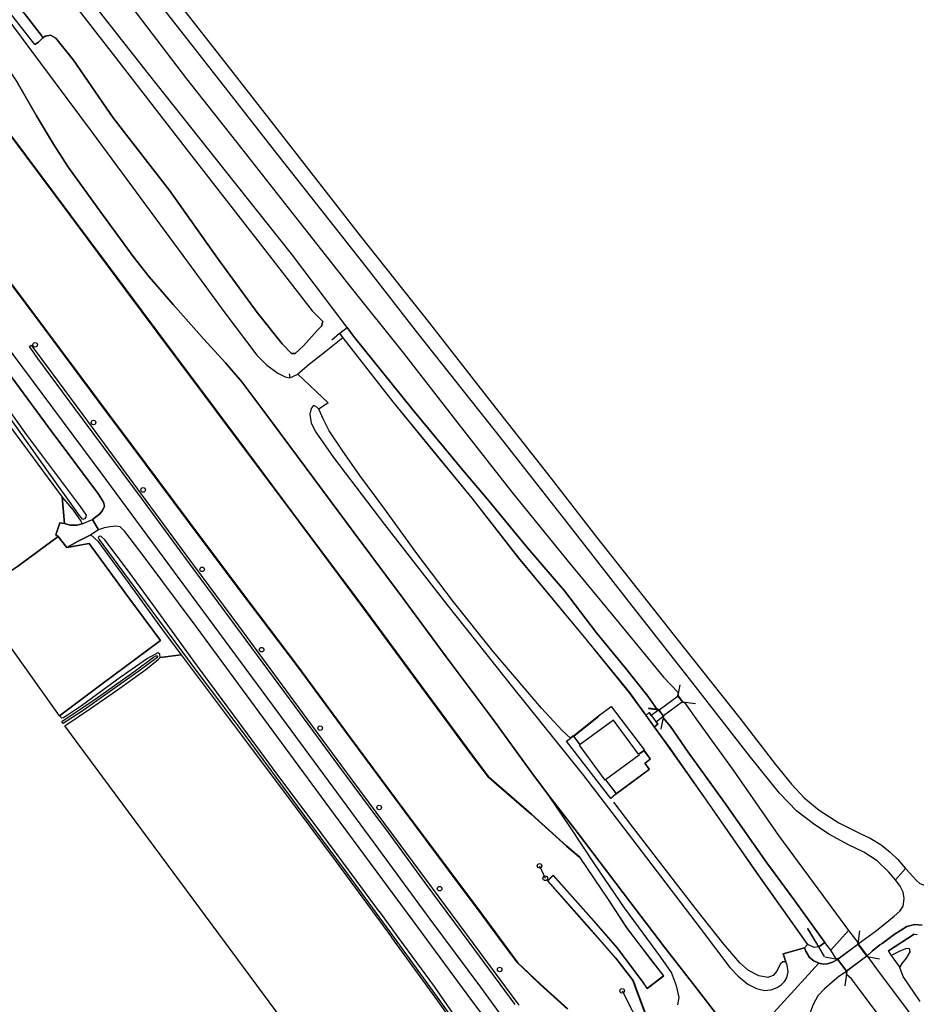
# Model space of a CAD drawing. Extents: x -26035517 to 31750492, y -9237385 to 8160032.
# Tile 276 of 298: x 27545629 to 27791346, y -3630116 to -3360195. Entities that reach past the tile are written whole.
import ezdxf

# ---------------------------------------------------------------- set-up
doc = ezdxf.new("R2010")
doc.units = 0
doc.layers.get('0').update_dxf_attribs({"linetype": 'CONTINUOUS'})
doc.layers.add('T-25', color=7, linetype='CONTINUOUS')

# ---------------------------------------------------------------- blocks, each defined once
blk = doc.blocks.new('REMMINGW')
at = {"color": 0}
blk.add_circle((0, 0), 0.625, dxfattribs=at)
blk = doc.blocks.new('BOLDER')
at = {"color": 0}
blk.add_circle((0, 0), 0.625, dxfattribs=at)

msp = doc.modelspace()

# ---------------------------------------------------------------- linework, layer by layer
at = {"layer": 'T-25', "color": 9}
for points in [[(27785627, -3596035, 12273), (27783797, -3593935, 12271), (27780633, -3590759, 12255), (27776928, -3588413, 12251), (27772720, -3586404, 12217), (27767520, -3583582, 12184), (27763583, -3580940, 12168), (27758567, -3577206, 12126), (27753873, -3572199, 12052), (27745949, -3562341, 11953), (27730879, -3543034, 11679), (27711860, -3518800, 11522), (27695634, -3498061, 11501), (27677758, -3475165, 11580), (27655042, -3446481, 11522), (27640650, -3428053, 11510), (27616446, -3397311, 11423), (27596484, -3371711, 11493), (27581948, -3353109, 11514), (27567800, -3335225, 11518), (27554265, -3317649, 11472), (27542422, -3302839, 11427)], [(27513491, -3334157, 12764), (27522897, -3346827, 12793), (27534593, -3362560, 12780), (27539954, -3369996, 12743), (27544981, -3377504, 12764), (27550224, -3386573, 12784), (27554858, -3394346, 12768), (27558995, -3400696, 12756), (27567613, -3412561, 12727), (27576768, -3425103, 12702), (27581095, -3430694, 12714), (27587661, -3438275, 12743), (27596123, -3447806, 12789), (27601994, -3454252, 12751), (27606550, -3459499, 12743), (27612230, -3467109, 12760), (27624109, -3483148, 12727), (27637295, -3500854, 12727), (27650754, -3518905, 12747), (27662539, -3534874, 12727), (27675106, -3551654, 12793), (27685991, -3566697, 12801), (27690865, -3573144, 12813)], [(27549049, -3341122, 11770), (27571225, -3369711, 11787), (27591220, -3395564, 11692), (27612812, -3423284, 11775), (27625772, -3439972, 11915), (27628675, -3442970, 12006), (27628356, -3444189, 12172), (27627129, -3445439, 12255), (27623388, -3449645, 12441), (27621150, -3451691, 12466), (27620090, -3451675, 12499), (27617566, -3449027, 12457), (27610715, -3440471, 12308), (27599872, -3425594, 12164), (27586778, -3407152, 12064), (27571207, -3387088, 12019), (27560404, -3371316, 11986), (27555501, -3365249, 11990), (27554082, -3364443, 12048), (27552591, -3364689, 12139), (27551973, -3365125, 12217), (27551613, -3364556, 12217), (27540846, -3350537, 12217)], [(27699071, -3589747, 12326), (27695559, -3586766, 11812), (27685844, -3577988, 11365), (27676306, -3569693, 10972), (27674097, -3567780, 10972), (27669498, -3561702, 10955), (27655916, -3543251, 11009), (27639377, -3520770, 11042), (27622578, -3498323, 11046), (27604826, -3474533, 11046), (27599395, -3467276, 11045), (27587909, -3451929, 11042), (27574753, -3434304, 10976), (27559394, -3413697, 10972), (27543308, -3392134, 10972), (27525647, -3368566, 10959), (27506093, -3342249, 10967)], [(27582479, -3347072, 11381), (27599471, -3368806, 11373), (27616755, -3390961, 11419), (27638972, -3419418, 11398), (27657919, -3443410, 11439), (27674139, -3464130, 11439), (27691261, -3485977, 11452), (27703758, -3502155, 11460), (27727485, -3532134, 11510), (27742977, -3551658, 11721), (27752789, -3564365, 11911), (27757179, -3569724, 11969), (27760605, -3573506, 12010), (27764687, -3576916, 12052), (27770096, -3580363, 12085), (27775952, -3583285, 12114), (27778666, -3584553, 12126), (27781695, -3586402, 12147), (27784217, -3588402, 12168), (27786259, -3590416, 12217), (27788410, -3592842, 12273), (27785627, -3596035, 12273), (27783797, -3593935, 12271), (27780633, -3590759, 12255), (27776928, -3588413, 12251), (27772720, -3586404, 12217), (27767520, -3583582, 12184), (27763583, -3580940, 12168), (27758567, -3577206, 12126), (27753873, -3572199, 12052), (27745949, -3562341, 11953), (27730879, -3543034, 11679), (27711860, -3518800, 11522), (27695634, -3498061, 11501), (27677758, -3475165, 11580), (27655042, -3446481, 11522), (27640650, -3428053, 11510), (27616446, -3397311, 11423), (27596484, -3371711, 11493), (27581948, -3353109, 11514)], [(27582479, -3347072, 11381), (27599471, -3368806, 11373), (27616755, -3390961, 11419), (27638972, -3419418, 11398), (27657919, -3443410, 11439), (27674139, -3464130, 11439), (27691261, -3485977, 11452), (27703758, -3502155, 11460), (27727485, -3532134, 11510), (27742977, -3551658, 11721), (27752789, -3564365, 11911), (27757179, -3569724, 11969), (27760605, -3573506, 12010), (27764687, -3576916, 12052), (27770096, -3580363, 12085), (27775952, -3583285, 12114), (27778666, -3584553, 12126), (27781695, -3586402, 12147), (27784217, -3588402, 12168), (27786259, -3590416, 12217), (27788410, -3592842, 12273)], [(27538116, -3354283, 12805), (27547861, -3367454, 12805), (27565488, -3391082, 12805), (27576233, -3405696, 12805), (27591609, -3426619, 12801), (27602077, -3440949, 12805), (27610662, -3452167, 12805), (27613397, -3454865, 12789), (27616371, -3457117, 12656), (27618402, -3458146, 12611), (27619693, -3458398, 12590), (27621812, -3457376, 12557), (27630202, -3465269, 12515), (27627648, -3466954, 12565), (27627082, -3466456, 12565), (27626445, -3466085, 12586), (27626029, -3466022, 12631), (27625488, -3466741, 12660), (27625146, -3468306, 12660), (27625496, -3470819, 12660), (27626756, -3473312, 12660), (27631669, -3480181, 12669), (27645632, -3498561, 12693), (27662703, -3520521, 12718), (27681054, -3543588, 12727), (27700169, -3567430, 12735), (27714769, -3586491, 12834), (27732152, -3609280, 13091), (27740258, -3620030, 13223), (27742516, -3622447, 13215), (27745145, -3624555, 13219), (27747510, -3625822, 13231), (27749735, -3626290, 13227), (27751592, -3626148, 13240), (27753196, -3625543, 13240), (27754357, -3624800, 13240), (27755208, -3623900, 13203), (27755894, -3622843, 13194), (27756232, -3621182, 13161), (27755914, -3619387, 13045), (27755614, -3618487, 13002), (27754891, -3616317, 12900), (27760724, -3614635, 12925), (27761033, -3615520, 12950), (27762062, -3617250, 12962), (27763225, -3618220, 12971), (27764636, -3618853, 12931), (27743609, -3641898, 13374)], [(27538116, -3354283, 12805), (27547861, -3367454, 12805), (27565488, -3391082, 12805), (27576233, -3405696, 12805), (27591609, -3426619, 12801), (27602077, -3440949, 12805), (27610662, -3452167, 12805), (27613397, -3454865, 12789), (27616371, -3457117, 12656), (27618402, -3458146, 12611), (27619693, -3458398, 12590), (27621812, -3457376, 12557), (27630202, -3465269, 12515), (27627648, -3466954, 12565), (27627082, -3466456, 12565), (27626445, -3466085, 12586), (27626029, -3466022, 12631), (27625488, -3466741, 12660), (27625146, -3468306, 12660), (27625496, -3470819, 12660), (27626756, -3473312, 12660), (27631669, -3480181, 12669), (27645632, -3498561, 12693), (27662703, -3520521, 12718), (27681054, -3543588, 12727), (27700169, -3567430, 12735), (27714769, -3586491, 12834), (27732152, -3609280, 13091), (27740258, -3620030, 13223), (27742516, -3622447, 13215), (27745145, -3624555, 13219), (27747510, -3625822, 13231), (27749735, -3626290, 13227), (27751592, -3626148, 13240), (27753196, -3625543, 13240), (27754357, -3624800, 13240), (27755208, -3623900, 13203), (27755894, -3622843, 13194), (27756232, -3621182, 13161), (27755914, -3619387, 13045), (27755614, -3618487, 13002)], [(27576350, -3356751, 9817), (27591307, -3376373, 9817), (27606138, -3395116, 9817), (27621234, -3414342, 9817), (27636068, -3433265, 9817), (27650820, -3451588, 9817), (27665741, -3470811, 9817), (27680623, -3489780, 9817), (27695554, -3508258, 9817), (27709872, -3525655, 9817), (27722093, -3540395, 9817), (27726102, -3544679, 9817), (27725945, -3545515, 9819), (27727262, -3547280, 9819), (27727839, -3547349, 9817), (27731582, -3552656, 9817), (27741154, -3565905, 9817), (27753615, -3583844, 9817), (27767199, -3602254, 9817), (27772793, -3609892, 9819), (27767884, -3615290, 9819), (27766259, -3613139, 9817), (27758018, -3601758, 9817), (27750405, -3591308, 9817), (27738796, -3574815, 9817), (27728827, -3561023, 9817), (27723988, -3553954, 9817), (27722027, -3551699, 9817), (27722144, -3551117, 9817), (27720812, -3549327, 9817), (27720330, -3549259, 9817), (27717778, -3545640, 9817), (27711706, -3538041, 9817), (27703731, -3528284, 9817), (27694899, -3516731, 9817), (27684804, -3504957, 9817), (27673762, -3491559, 9817), (27667030, -3483684, 9817), (27653378, -3467172, 9817), (27637140, -3446935, 9817), (27635337, -3444540, 9817), (27620137, -3424342, 9817), (27601629, -3401127, 9817), (27580906, -3375017, 9817), (27564522, -3354031, 9817)], [(27489344, -3360196, 10918), (27502031, -3377396, 10802), (27519013, -3400284, 10802), (27536969, -3424256, 10802), (27552415, -3444755, 10988), (27570089, -3468546, 11017), (27576119, -3476578, 10996)], [(27549733, -3366952, 12583), (27550771, -3366338, 12395), (27551973, -3365125, 12217), (27552591, -3364689, 12139), (27554082, -3364443, 12048), (27555501, -3365249, 11990), (27560404, -3371316, 11986), (27571207, -3387088, 12019), (27586778, -3407152, 12064), (27599872, -3425594, 12164), (27610715, -3440471, 12308), (27617566, -3449027, 12457), (27620090, -3451675, 12499), (27621150, -3451691, 12466), (27623388, -3449645, 12441), (27627129, -3445439, 12255), (27628356, -3444189, 12172), (27628675, -3442970, 12006)], [(27481924, -3368215, 12573), (27484440, -3371611, 12553), (27497234, -3388782, 12499), (27511389, -3408097, 12573), (27525842, -3427562, 12578), (27541141, -3448415, 12586), (27554635, -3466560, 12565), (27568124, -3484806, 12553), (27577358, -3497297, 12507), (27597292, -3524221, 12453), (27613538, -3546251, 12441), (27628862, -3567079, 12466), (27643914, -3587550, 12445), (27658068, -3606771, 12449), (27671922, -3625455, 12466), (27677753, -3633501, 12594), (27679979, -3636518, 12640), (27683063, -3640537, 12706), (27685948, -3644224, 12813), (27687917, -3646583, 12884), (27689738, -3648380, 12983), (27691532, -3649255, 13087), (27694165, -3649687, 13203), (27695735, -3649717, 13331)], [(27479137, -3371140, 12482), (27488743, -3384222, 12499), (27503014, -3403613, 12453), (27520329, -3426992, 12486), (27536328, -3448723, 12400), (27553398, -3471796, 12420), (27567180, -3490269, 12400), (27568589, -3492475, 12387), (27568843, -3493536, 12371), (27568327, -3494780, 12296), (27567560, -3495679, 12205), (27565551, -3497176, 11928)], [(27738393, -3635162, 13327), (27731338, -3626042, 13236), (27722335, -3614411, 13095), (27710980, -3599558, 12983), (27698402, -3582944, 12855), (27690865, -3573144, 12813), (27685991, -3566697, 12801), (27675106, -3551654, 12793), (27662539, -3534874, 12727), (27650754, -3518905, 12747), (27637295, -3500854, 12727), (27624109, -3483148, 12727), (27612230, -3467109, 12760), (27606550, -3459499, 12743), (27601994, -3454252, 12751), (27596123, -3447806, 12789), (27587661, -3438275, 12743), (27581095, -3430694, 12714), (27576768, -3425103, 12702), (27567613, -3412561, 12727), (27558995, -3400696, 12756), (27554858, -3394346, 12768), (27550224, -3386573, 12784), (27544981, -3377504, 12764)], [(27543348, -3392104, 10972), (27559434, -3413667, 10972), (27574793, -3434274, 10976), (27587949, -3451899, 11042), (27599435, -3467246, 11045), (27599565, -3467419, 11045), (27604866, -3474503, 11046), (27622618, -3498293, 11046), (27639417, -3520740, 11042), (27655956, -3543221, 11009), (27669538, -3561672, 10955), (27674134, -3567746, 10972), (27676339, -3569655, 10972), (27685877, -3577951, 11365), (27695592, -3586728, 11812), (27699124, -3589726, 12329), (27699051, -3589792, 10630), (27695526, -3586804, 10630), (27685811, -3578025, 10630), (27676273, -3569731, 10630), (27674060, -3567814, 10630), (27669458, -3561732, 10630), (27655876, -3543281, 10630), (27639337, -3520800, 10630), (27622538, -3498353, 10630), (27604786, -3474563, 10630), (27599355, -3467306, 10630), (27587869, -3451959, 10630), (27574713, -3434334, 10630), (27559354, -3413727, 10630), (27543268, -3392164, 10630)], [(27543268, -3392164, 10630), (27559354, -3413727, 10630), (27574713, -3434334, 10630), (27587869, -3451959, 10630), (27599355, -3467306, 10630), (27604786, -3474563, 10630), (27622538, -3498353, 10630), (27639337, -3520800, 10630), (27655876, -3543281, 10630), (27669458, -3561732, 10630), (27674060, -3567814, 10630), (27676273, -3569731, 10630), (27685811, -3578025, 10630), (27695526, -3586804, 10630), (27699051, -3589792, 10630), (27706931, -3601372, 10630), (27711933, -3609129, 10630), (27718589, -3617837, 10630), (27722047, -3622296, 10630), (27717586, -3625738, 10630), (27716647, -3624341, 10630), (27716461, -3624091, 10630), (27709444, -3614675, 10630), (27702306, -3606498, 10630), (27691829, -3594735, 10630), (27690272, -3596225, 10630), (27700995, -3608401, 10630), (27708981, -3617464, 10630), (27713635, -3623542, 10630), (27714645, -3626376, 10630), (27718679, -3637059, 10630)], [(27695818, -3631376, 10630), (27688359, -3624611, 10630), (27683503, -3619994, 10630), (27682162, -3618726, 10630), (27678304, -3613567, 10630), (27672433, -3605610, 10630), (27663208, -3593296, 10630), (27650740, -3576490, 10630), (27636310, -3557020, 10630), (27621731, -3537298, 10630), (27605852, -3516336, 10630), (27591709, -3497404, 10630), (27576170, -3476563, 10630), (27570129, -3468516, 10630), (27552455, -3444725, 10630), (27537009, -3424226, 10630)], [(27631172, -3447985, 12429), (27633249, -3446175, 12292)], [(27633335, -3446107, 11800), (27635337, -3444540, 9817)], [(27761501, -3613616, 13053), (27747614, -3594038, 12867), (27734649, -3575332, 12838), (27723838, -3559951, 12714), (27719599, -3554112, 12304), (27717229, -3550850, 12337), (27712768, -3544707, 12664), (27700858, -3530031, 12433), (27682364, -3507728, 12424), (27669625, -3491390, 12337), (27658891, -3478327, 12280), (27647981, -3464967, 12457), (27638199, -3452467, 12478), (27634266, -3447403, 12329), (27633398, -3446259, 12290)], [(27674463, -3635670, 12520), (27668270, -3627366, 12391), (27653470, -3607235, 12387), (27631915, -3578127, 12395), (27612557, -3551780, 12371), (27593960, -3526587, 12404), (27579763, -3507455, 12362), (27574415, -3500502, 12350), (27573142, -3499228, 12329), (27572005, -3499044, 12313), (27570401, -3499229, 12275), (27568806, -3499520, 12102), (27568581, -3499597, 12087), (27567232, -3500057, 11994), (27565551, -3497176, 11928), (27567560, -3495679, 12205), (27568327, -3494780, 12296), (27568843, -3493536, 12371), (27568589, -3492475, 12387), (27567180, -3490269, 12400), (27553398, -3471796, 12420), (27536328, -3448723, 12400)], [(27541141, -3448415, 12586), (27554635, -3466560, 12565), (27568124, -3484806, 12553), (27577358, -3497297, 12507), (27597292, -3524221, 12453), (27613538, -3546251, 12441), (27628862, -3567079, 12466), (27643914, -3587550, 12445), (27658068, -3606771, 12449), (27671922, -3625455, 12466), (27677753, -3633501, 12594)], [(27681383, -3630207, 12437), (27668792, -3613117, 12383), (27656770, -3596791, 12321), (27645952, -3582032, 12280), (27643902, -3579277, 12295), (27633086, -3564743, 12375), (27621157, -3548470, 12371), (27604877, -3526445, 12346), (27590630, -3507143, 12317), (27579273, -3491768, 12383), (27560768, -3466814, 12383), (27550643, -3453113, 12406), (27549745, -3451897, 12408), (27548304, -3449785, 12420), (27548792, -3449439, 12416), (27554581, -3457320, 12375), (27564208, -3470296, 12387), (27577880, -3488872, 12358), (27591200, -3506887, 12296), (27605599, -3526359, 12267), (27623071, -3550107, 12333), (27636667, -3568597, 12304), (27649801, -3586295, 12308), (27662343, -3603232, 12275), (27673527, -3618406, 12346), (27682380, -3630390, 12420)], [(27681383, -3630207, 12437), (27668792, -3613117, 12383), (27656770, -3596791, 12321), (27645952, -3582032, 12280), (27643902, -3579277, 12295), (27633086, -3564743, 12375), (27621157, -3548470, 12371), (27604877, -3526445, 12346), (27590630, -3507143, 12317), (27579273, -3491768, 12383), (27560768, -3466814, 12383), (27550643, -3453113, 12406), (27549745, -3451897, 12408), (27548304, -3449785, 12420), (27548792, -3449439, 12416), (27554581, -3457320, 12375), (27564208, -3470296, 12387), (27577880, -3488872, 12358), (27591200, -3506887, 12296), (27605599, -3526359, 12267), (27623071, -3550107, 12333), (27636667, -3568597, 12304), (27649801, -3586295, 12308), (27662343, -3603232, 12275), (27673527, -3618406, 12346), (27682380, -3630390, 12420)], [(27634227, -3447434, 12329), (27629591, -3451103, 12433), (27624965, -3454745, 12536), (27621812, -3457376, 12557)], [(27533590, -3454619, 10322), (27547380, -3473888, 10322), (27562221, -3493640, 10322), (27563842, -3496032, 10322), (27563790, -3496615, 10322), (27563368, -3497012, 10322), (27562939, -3497191, 10322), (27561976, -3496115, 10322), (27553086, -3483566, 10322), (27543128, -3469488, 10322)], [(27619512, -3457323, 12685), (27619693, -3458398, 12590)], [(27695475, -3557983, 12838), (27696564, -3557179, 12831), (27694255, -3555093, 12735), (27688595, -3548911, 12644), (27675344, -3533367, 12590), (27664474, -3519816, 12619), (27654507, -3506530, 12590), (27645379, -3494052, 12528), (27638858, -3485189, 12520), (27633975, -3478212, 12553), (27630435, -3472878, 12635), (27628850, -3469820, 12627), (27627648, -3466954, 12565)], [(27695752, -3631450, 11092), (27688291, -3624685, 10992), (27683435, -3620066, 10996), (27682088, -3618792, 10996), (27678224, -3613627, 11063), (27672353, -3605670, 10984), (27663128, -3593356, 10930), (27650660, -3576550, 10926), (27636230, -3557080, 10980), (27621651, -3537358, 10947), (27605772, -3516396, 10947), (27591629, -3497464, 11001), (27576090, -3476623, 10996), (27576170, -3476563, 10630), (27591709, -3497404, 10630), (27605852, -3516336, 10630), (27621731, -3537298, 10630), (27636310, -3557020, 10630), (27650740, -3576490, 10630), (27663208, -3593296, 10630), (27672433, -3605610, 10630), (27678304, -3613567, 10630), (27682162, -3618726, 10630), (27683503, -3619994, 10630), (27688359, -3624611, 10630), (27695818, -3631376, 10630)], [(27576154, -3476625, 10996), (27591669, -3497434, 11001), (27605812, -3516366, 10947), (27621691, -3537328, 10947), (27636270, -3557050, 10980), (27650700, -3576520, 10926), (27663168, -3593326, 10930), (27672393, -3605640, 10984), (27678264, -3613597, 11063), (27682125, -3618759, 10996), (27683469, -3620030, 10996), (27688325, -3624648, 10992), (27695746, -3631378, 11091)], [(27556673, -3498133, 11348), (27555529, -3501407, 11365)], [(27557941, -3498351, 11427), (27559430, -3498731, 11460), (27561355, -3498748, 11539), (27562664, -3498440, 11609), (27562731, -3498410, 11616), (27565551, -3497176, 11928), (27567232, -3500057, 11994), (27565356, -3501255, 11740), (27565091, -3501424, 11704), (27561481, -3503217, 11477), (27558537, -3504876, 11282)], [(27674463, -3635670, 12520), (27668270, -3627366, 12391), (27653470, -3607235, 12387), (27631915, -3578127, 12395), (27612557, -3551780, 12371), (27593960, -3526587, 12404), (27579763, -3507455, 12362), (27574415, -3500502, 12350), (27573142, -3499228, 12329), (27572005, -3499044, 12313), (27570401, -3499229, 12275), (27568806, -3499520, 12102), (27568581, -3499597, 12087), (27567232, -3500057, 11994)], [(27556141, -3501864, 11286), (27558537, -3504876, 11282)], [(27668938, -3639123, 10574), (27659339, -3625234, 10574), (27649594, -3612057, 10574), (27644286, -3604810, 10574), (27644226, -3604730, 10574), (27637810, -3596070, 10574), (27628188, -3583058, 10574), (27616151, -3567010, 10574), (27604518, -3551146, 10574), (27594346, -3537410, 10574), (27582350, -3520907, 10574), (27574874, -3510668, 10574), (27568992, -3502800, 10574), (27567989, -3501872, 10574), (27567365, -3501786, 10574), (27567097, -3502171, 10574), (27567406, -3502704, 10574), (27569438, -3505475, 10574), (27581802, -3522287, 10574), (27594455, -3539253, 10574), (27607703, -3556782, 10574), (27621628, -3575834, 10574), (27634574, -3593134, 10574), (27647030, -3610263, 10574), (27660001, -3628120, 10574), (27670800, -3643259, 10574)], [(27584118, -3535019, 11183), (27589874, -3534280, 11220)], [(27726556, -3542504, 11414), (27725998, -3545503, 11712), (27727289, -3547233, 11712), (27730845, -3547680, 11419)], [(27726077, -3545525, 11712), (27727293, -3547155, 11712)], [(27718002, -3548981, 11576), (27720805, -3549377, 11750)], [(27720722, -3549439, 11758), (27722012, -3551169, 11721)], [(27720793, -3549445, 11749), (27722018, -3551088, 11713)], [(27704301, -3551078, 12594), (27697392, -3556567, 12826), (27699109, -3558892, 13139)], [(27718730, -3550924, 12131), (27718155, -3550082, 12164), (27717269, -3550821, 12337)], [(27720020, -3552654, 12131), (27720490, -3553362, 12131), (27719639, -3554083, 12304)], [(27697323, -3556558, 12820), (27696564, -3557179, 12831)], [(27706183, -3568607, 13210), (27709108, -3572383, 13200), (27718243, -3565650, 13260), (27717001, -3564004, 13376), (27718524, -3562867, 13352), (27716817, -3560549, 13400), (27715338, -3561587, 13492)], [(27726025, -3630238, 13728), (27726360, -3628251, 13612), (27725583, -3625056, 13380), (27724298, -3621390, 13207), (27721309, -3617208, 13136), (27711370, -3603683, 12987), (27703373, -3591890, 12942), (27696374, -3581327, 12855), (27690865, -3573144, 12813), (27698402, -3582944, 12855), (27710980, -3599558, 12983), (27722335, -3614411, 13095), (27731338, -3626042, 13236), (27738393, -3635162, 13327)], [(27726025, -3630238, 13728), (27726360, -3628251, 13612), (27725583, -3625056, 13380), (27724298, -3621390, 13207), (27721309, -3617208, 13136), (27711370, -3603683, 12987), (27703373, -3591890, 12942), (27696374, -3581327, 12855), (27690865, -3573144, 12813), (27698402, -3582944, 12855), (27710980, -3599558, 12983), (27722335, -3614411, 13095), (27731338, -3626042, 13236), (27738393, -3635162, 13327)], [(27709098, -3572452, 12800), (27707666, -3573684, 12865)], [(27764636, -3618853, 12931), (27763225, -3618220, 12971), (27762062, -3617250, 12962), (27761033, -3615520, 12950), (27760724, -3614635, 12925), (27754891, -3616317, 12900), (27755614, -3618487, 13002), (27754790, -3618507, 13012), (27754122, -3619054, 13025), (27753651, -3619818, 13087), (27753126, -3621008, 13103), (27752085, -3622194, 13091), (27750683, -3622775, 13095), (27748170, -3622310, 13124), (27745362, -3620889, 13120), (27742940, -3618714, 13132), (27738641, -3613643, 13078), (27730881, -3603931, 13004), (27721933, -3592361, 12855), (27713633, -3581593, 12797), (27708477, -3574729, 12867)], [(27713666, -3623500, 11150), (27709020, -3617432, 11170), (27701033, -3608368, 11170), (27690341, -3596228, 11166), (27691826, -3594807, 11166), (27702268, -3606531, 11203), (27709405, -3614706, 11179), (27716421, -3624121, 11198), (27716607, -3624371, 11199), (27717574, -3625810, 13186), (27722117, -3622305, 13161), (27718629, -3617806, 12905), (27711974, -3609100, 12602), (27706973, -3601344, 12499), (27699092, -3589764, 12329)], [(27688097, -3592164, 12209), (27689664, -3595556, 12205)], [(27792913, -3608382, 12468), (27790897, -3608262, 12497), (27788789, -3608797, 12497), (27785304, -3611003, 12662), (27781998, -3613401, 12732), (27781393, -3613840, 12745), (27779303, -3615489, 12749), (27777843, -3616872, 12914), (27775392, -3613579, 12825), (27780473, -3609862, 12724), (27785257, -3605997, 12600), (27786832, -3604615, 12579), (27787727, -3603215, 12542), (27787990, -3601111, 12484), (27787742, -3599346, 12426), (27786903, -3597725, 12261), (27785627, -3596035, 12273), (27788410, -3592842, 12273), (27789648, -3594274, 12265), (27791303, -3596075, 12294), (27792318, -3596972, 12323)], [(27788410, -3592842, 12273), (27789648, -3594274, 12265), (27791303, -3596075, 12294), (27792318, -3596972, 12323), (27794050, -3597671, 12406), (27795217, -3597749, 12426)], [(27775392, -3613579, 12825), (27780473, -3609862, 12724), (27785257, -3605997, 12600), (27786832, -3604615, 12579), (27787727, -3603215, 12542), (27787990, -3601111, 12484), (27787742, -3599346, 12426), (27786903, -3597725, 12261), (27785627, -3596035, 12273)], [(27777843, -3616872, 12914), (27779303, -3615489, 12749), (27781393, -3613840, 12745), (27781998, -3613401, 12732), (27785304, -3611003, 12662), (27788789, -3608797, 12497), (27790897, -3608262, 12497), (27792913, -3608382, 12468)], [(27761591, -3609395, 11435), (27764557, -3614374, 12598), (27766082, -3616969, 12223)], [(27797177, -3654678, 9819), (27783639, -3636571, 9819), (27775821, -3626094, 9819), (27773578, -3623091, 9819), (27772222, -3621906, 9819), (27772320, -3621117, 9819), (27769750, -3617665, 9819), (27769427, -3617613, 9819), (27767884, -3615290, 9819), (27772793, -3609892, 9819), (27775312, -3613148, 9819), (27775258, -3613566, 9819), (27777827, -3617018, 9819), (27778080, -3617063, 9819), (27780940, -3621066, 9819), (27786730, -3628769, 9819), (27795982, -3641237, 9819)], [(27775749, -3610003, 11880), (27775310, -3613552, 12824), (27777855, -3616972, 12915), (27781268, -3617627, 11909)], [(27792379, -3629329, 11454), (27787720, -3622493, 11632), (27786836, -3620002, 11694), (27787432, -3618958, 11723), (27788679, -3617422, 11768), (27789634, -3615746, 11814), (27789451, -3614851, 11888), (27788396, -3614877, 12000), (27786661, -3615652, 12079), (27784465, -3616740, 12052), (27783694, -3615485, 12240), (27790753, -3610929, 12446), (27791557, -3610936, 12422)], [(27790753, -3610929, 12446), (27783694, -3615485, 12240), (27784465, -3616740, 12052), (27786836, -3620002, 11694)], [(27761529, -3613742, 13054), (27760724, -3614635, 12925)], [(27764600, -3614349, 12000), (27766259, -3613139, 9817)], [(27775392, -3613579, 12825), (27777843, -3616872, 12914)], [(27743609, -3641898, 13374), (27764636, -3618853, 12931), (27765931, -3619068, 12869), (27766966, -3619023, 12840), (27768393, -3618538, 12824), (27769723, -3617796, 12849), (27772183, -3621101, 12914), (27770142, -3622520, 12919), (27768332, -3624032, 12923), (27766160, -3625878, 12985), (27764402, -3627835, 13043), (27763100, -3630145, 13088)], [(27769723, -3617796, 12849), (27768393, -3618538, 12824), (27766966, -3619023, 12840), (27765931, -3619068, 12869), (27764636, -3618853, 12931)], [(27766260, -3617124, 12132), (27769722, -3617711, 12848), (27772268, -3621131, 12915), (27771783, -3625013, 12219)], [(27769723, -3617796, 12849), (27772183, -3621101, 12914)], [(27772183, -3621101, 12914), (27770142, -3622520, 12919), (27768332, -3624032, 12923), (27766160, -3625878, 12985), (27764402, -3627835, 13043), (27763100, -3630145, 13088), (27762375, -3632081, 13167), (27761727, -3634707, 13229), (27761572, -3636712, 13246), (27761774, -3639383, 13213), (27762511, -3642156, 13229), (27763322, -3644215, 13308), (27764763, -3646486, 13382), (27769378, -3652710, 13411), (27778382, -3664676, 13544), (27787451, -3676460, 13655), (27795643, -3687093, 13722)], [(27718708, -3636985, 11763), (27714692, -3626359, 11903), (27713682, -3623532, 11155)], [(27710727, -3626410, 12135), (27716117, -3637002, 12122)]]:
    msp.add_polyline3d(points, dxfattribs=at)
for points in [[(27522752, -3331586, 12637), (27524237, -3329876, 12400), (27524880, -3329196, 12263), (27525522, -3328821, 12214), (27526552, -3330513, 12217), (27531264, -3337686, 12217), (27540846, -3350537, 12217), (27551613, -3364556, 12217), (27551973, -3365125, 12217), (27550771, -3366338, 12395), (27549733, -3366952, 12583), (27534116, -3347062, 12598), (27523321, -3332535, 12640)], [(27489281, -3360195, 10918), (27489361, -3360135, 10630), (27502071, -3377366, 10630), (27519053, -3400254, 10630), (27537009, -3424226, 10630), (27552455, -3444725, 10630), (27570129, -3468516, 10630), (27576170, -3476563, 10630), (27576090, -3476623, 10996), (27570049, -3468576, 11017), (27552375, -3444785, 10988), (27536929, -3424286, 10802), (27518973, -3400314, 10802), (27501991, -3377426, 10802)], [(27718730, -3550924, 12131), (27718155, -3550082, 12164), (27717269, -3550821, 12337), (27712808, -3544677, 12100), (27700897, -3529999, 12000), (27682403, -3507697, 12000), (27669664, -3491359, 12000), (27658930, -3478295, 11800), (27648020, -3464936, 12000), (27638238, -3452436, 12000), (27634305, -3447372, 11900), (27633335, -3446107, 11800), (27635337, -3444540, 9817), (27637140, -3446935, 9817), (27653378, -3467172, 9817), (27667030, -3483684, 9817), (27673762, -3491559, 9817), (27684804, -3504957, 9817), (27694899, -3516731, 9817), (27703731, -3528284, 9817), (27711706, -3538041, 9817), (27717778, -3545640, 9817), (27720330, -3549259, 9817), (27718009, -3548931, 11576), (27717995, -3549031, 11576), (27720765, -3549407, 11750), (27720722, -3549439, 11758)], [(27556141, -3501864, 11286), (27544986, -3510100, 11402), (27543072, -3511389, 11481), (27539775, -3506751, 11510), (27538321, -3507724, 11200), (27530686, -3497484, 11200), (27526847, -3500346, 11200), (27522788, -3494864, 11200), (27516180, -3486332, 11200), (27513894, -3488037, 11200), (27514505, -3488857, 11200), (27512707, -3490199, 11200), (27501408, -3474794, 11137), (27529608, -3453577, 11133), (27533803, -3459419, 11145), (27539563, -3467186, 11150), (27540196, -3468053, 11150), (27549321, -3480344, 11328), (27557224, -3491082, 11236), (27557941, -3498351, 11427), (27556673, -3498133, 11348), (27555529, -3501407, 11365)], [(27557224, -3491082, 11236), (27560259, -3494681, 11212), (27562421, -3497676, 11212), (27562731, -3498410, 11616), (27562664, -3498440, 11609), (27561355, -3498748, 11539), (27559430, -3498731, 11460), (27557941, -3498351, 11427)], [(27558537, -3504876, 11282), (27556141, -3501864, 11286), (27555529, -3501407, 11365), (27556673, -3498133, 11348), (27557941, -3498351, 11427), (27559430, -3498731, 11460), (27561355, -3498748, 11539), (27562664, -3498440, 11609), (27562731, -3498410, 11616), (27565551, -3497176, 11928), (27567232, -3500057, 11994), (27565356, -3501255, 11740), (27565091, -3501424, 11704), (27561481, -3503217, 11477)], [(27556511, -3551072, 11319), (27542185, -3530878, 11191), (27530197, -3514582, 11200), (27532495, -3512873, 11200), (27533007, -3513559, 11200), (27537926, -3509892, 11200), (27537347, -3509116, 11200), (27538640, -3508153, 11200), (27538321, -3507724, 11200), (27539775, -3506751, 11510), (27543072, -3511389, 11481), (27544986, -3510100, 11402), (27556141, -3501864, 11286), (27558537, -3504876, 11282), (27564670, -3503754, 11352), (27575306, -3518297, 11299), (27584216, -3530398, 11241), (27567876, -3542562, 11265)], [(27556511, -3551072, 11319), (27567876, -3542562, 11265), (27584216, -3530398, 11241), (27575306, -3518297, 11299), (27564670, -3503754, 11352), (27558537, -3504876, 11282), (27561481, -3503217, 11477), (27565091, -3501424, 11704), (27567016, -3503114, 11145), (27574591, -3513509, 11145), (27584512, -3527076, 11145), (27589874, -3534280, 11220), (27584118, -3535019, 11183), (27584033, -3534122, 11183), (27583474, -3533742, 11166), (27580618, -3535359, 11121), (27573173, -3540493, 11125), (27562559, -3548258, 11121), (27557656, -3551616, 11125), (27557168, -3551654, 11208)], [(27557583, -3553173, 10640), (27557155, -3552627, 10640), (27566315, -3546479, 10640), (27576900, -3538927, 10640), (27582252, -3534978, 10640), (27582935, -3534608, 10640), (27583347, -3534596, 10640), (27583503, -3534781, 10640), (27583200, -3535167, 10640), (27578285, -3538829, 10640), (27571774, -3543333, 10640), (27563292, -3549417, 10640)], [(27557953, -3553766, 11145), (27565067, -3548986, 11129), (27572391, -3543948, 11108), (27580165, -3538298, 11116), (27583613, -3535601, 11121), (27584118, -3535019, 11183), (27589874, -3534280, 11220), (27603043, -3551817, 11166), (27618206, -3572096, 11170), (27632043, -3590690, 11170), (27647495, -3611726, 11208), (27647554, -3611807, 11208), (27660105, -3629186, 11249), (27671554, -3645341, 11249), (27677136, -3654278, 11249), (27673610, -3657975, 11559), (27668841, -3663777, 11365), (27665364, -3667565, 11365), (27660466, -3671272, 11299), (27650136, -3678645, 11274), (27640776, -3685928, 11228), (27634620, -3690378, 11232), (27632203, -3686721, 11303), (27647316, -3674479, 11332)], [(27726041, -3545561, 11850), (27727246, -3547176, 11850), (27722065, -3551067, 11850), (27720835, -3549417, 11850)], [(27704270, -3551039, 12300), (27707699, -3548482, 12520), (27716828, -3560480, 12600), (27715254, -3561584, 12700), (27708347, -3552204, 12700), (27699203, -3558935, 12700), (27697461, -3556576, 12700), (27704332, -3551117, 12594)], [(27720020, -3552654, 12131), (27720490, -3553362, 12131), (27719639, -3554083, 12304), (27717269, -3550821, 12337), (27718155, -3550082, 12164), (27718730, -3550924, 12131)], [(27722055, -3551137, 11712), (27721345, -3554565, 11692), (27721443, -3554585, 11692), (27722027, -3551699, 9817), (27723988, -3553954, 9817), (27728827, -3561023, 9817), (27738796, -3574815, 9817), (27750405, -3591308, 9817), (27758018, -3601758, 9817), (27766259, -3613139, 9817), (27764600, -3614349, 12000), (27761634, -3609369, 11435), (27761548, -3609421, 11435), (27764514, -3614399, 12598), (27763311, -3614551, 12867), (27761611, -3613684, 12500), (27747655, -3594009, 12400), (27734690, -3575303, 12300), (27723879, -3559922, 12200), (27719639, -3554083, 12304), (27720490, -3553362, 12131), (27720020, -3552654, 12131), (27722012, -3551169, 11721)], [(27697323, -3556558, 12820), (27699123, -3558995, 12700), (27698955, -3559116, 12700), (27706009, -3568701, 12700), (27706126, -3568616, 12700), (27709098, -3572452, 12800), (27707666, -3573684, 12865), (27695475, -3557983, 12838), (27696564, -3557179, 12831)], [(27706206, -3568554, 12700), (27709118, -3572314, 12700), (27718173, -3565640, 12700), (27716931, -3563994, 12700), (27718454, -3562857, 12700), (27716806, -3560618, 12700), (27715312, -3561666, 12700), (27715401, -3561788, 12700)], [(27777813, -3616916, 12915), (27772226, -3621075, 12915), (27769764, -3617767, 12920), (27775352, -3613608, 12920)], [(27777763, -3616932, 12914), (27772263, -3621041, 12914), (27769803, -3617736, 12849), (27775312, -3613639, 12825)], [(27718679, -3637059, 10630), (27714645, -3626376, 10630), (27713635, -3623542, 10630), (27713715, -3623482, 11150), (27714739, -3626342, 11903), (27718764, -3636995, 11768)]]:
    msp.add_polyline3d(points, close=True, dxfattribs=at)

# ---------------------------------------------------------------- block references
at = {"layer": 'T-25', "color": 9, "xscale": 1000, "yscale": 1000, "zscale": 1000}
for name, p in [('BOLDER', (27549860, -3449331, 12905)), ('BOLDER', (27565858, -3470619, 12830)), ('BOLDER', (27579479, -3489109, 12470)), ('BOLDER', (27595617, -3510887, 12453)), ('BOLDER', (27611917, -3532886, 12441)), ('BOLDER', (27627967, -3554398, 12462)), ('BOLDER', (27644128, -3576164, 12441)), ('REMMINGW', (27688097, -3592164, 12209)), ('REMMINGW', (27689664, -3595556, 12205)), ('BOLDER', (27660702, -3598411, 12478)), ('BOLDER', (27677161, -3620559, 12499)), ('REMMINGW', (27710727, -3626410, 12135))]:
    msp.add_blockref(name, p, dxfattribs=at)

doc.saveas('drawing.dxf')
